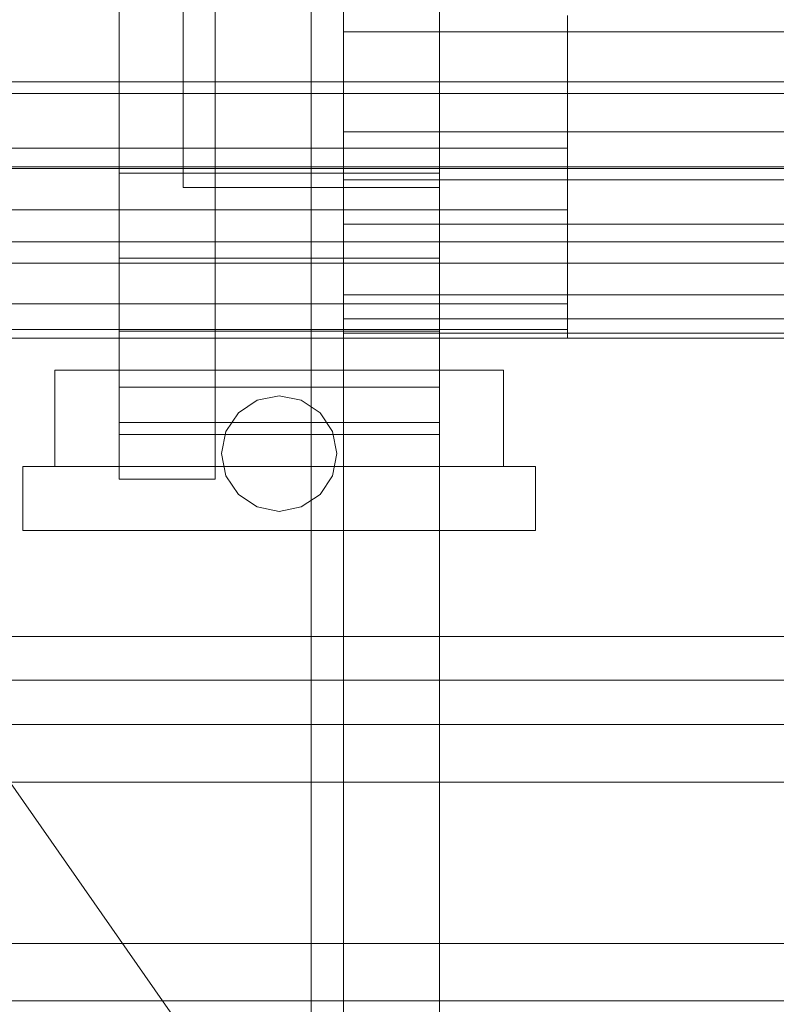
# Model space of a CAD drawing. Header units: millimetres. Extents: x -1970 to 61924, y -58230 to 6847.
# Tile 258 of 656: x 1274 to 1393, y -33657 to -33504. Entities that reach past the tile are written whole.
import ezdxf

# ---------------------------------------------------------------- set-up
doc = ezdxf.new("R2010")
doc.units = ezdxf.units.MM
for name, color, linetype, lineweight in [('COTAS_O', 1, 'Continuous', 0), ('frontal_C03', 7, 'Continuous', 0), ('frontal_secador', 7, 'Continuous', 0), ('frontal_tolva', 7, 'Continuous', 0)]:
    doc.layers.add(name, color=color, linetype=linetype, lineweight=lineweight)
doc.dimstyles.new('R19_100', dxfattribs={"dimtxt": 250, "dimasz": 150, "dimexe": 150, "dimexo": 80, "dimgap": 100, "dimtad": 1, "dimtih": 1, "dimtoh": 1, "dimdsep": 46, "dimcen": 0.09, "dimadec": 0, "dimazin": 0, "dimtfac": 1, "dimtdec": 4, "dimtofl": 0, "dimtmove": 0, "dimatfit": 3, "dimfxl": 1, "dimtolj": 1, "dimtzin": 0, "dimarcsym": 0})

# ---------------------------------------------------------------- blocks, each defined once
blk = doc.blocks.new('DIM_R26_46')
at = {"layer": 'COTAS_O'}
for p, q in [((-1725, -33700), (-1575, -33655)), ((1725, -33700), (1575, -33655)), ((-1725, -34400), (-1725, -33700)), ((-1725, -33700), (1725, -33700)), ((-1725, -33700), (-1575, -33745)), ((1725, -33700), (1575, -33745)), ((1725, -34400), (1725, -33700))]:
    blk.add_line(p, q, dxfattribs=at)
blk.add_text('3450 O', height=250, dxfattribs=at).set_placement((0, -33600))

msp = doc.modelspace()

# ---------------------------------------------------------------- linework, layer by layer
at = {"layer": 'frontal_C03'}
for p, q in [((-1500, -33515.356), (1500, -33515.356)), ((1500, -33526.765), (-1500, -33526.765)), ((1500, -33527.05), (-1500, -33527.05)), ((-1500, -33538.458), (1500, -33538.458)), ((-1500, -33613.77), (1500, -33613.77)), ((1500, -33622.753), (-1500, -33622.753)), ((1500, -33647.876), (-1500, -33647.876)), ((-1500, -33656.859), (1500, -33656.859))]:
    msp.add_line(p, q, dxfattribs=at)
at = {"layer": 'frontal_secador'}
for p, q in [((1340, -36000), (1340, -33000)), ((1320, -35980), (1320, -33075)), ((1325, -36000), (1325, -33075)), ((1325, -34600), (1325, -33075)), ((1325, -35980), (1325, -33075)), ((1290, -33575.5), (1290, -33489.5)), ((1300, -33530), (1300, -33490)), ((1305, -33575.5), (1305, -33489.5)), ((1340, -33530), (1340, -33490)), ((1325, -33505.696), (1325, -33498.193)), ((1290, -33513.5), (1290, -33499.265)), ((1340, -33513.5), (1340, -33499.265)), ((1360, -33513.5), (1360, -33503.147)), ((1325, -33513.5), (1325, -33505.696)), ((1430, -33505.696), (1325, -33505.696)), ((-1360, -33513.5), (1360, -33513.5)), ((1290, -33513.5), (1290, -33527.735)), ((1290, -33513.5), (1340, -33513.5)), ((1325, -33513.5), (1325, -33521.304)), ((1325, -33513.5), (1430, -33513.5)), ((1340, -33527.735), (1340, -33513.5)), ((1360, -33523.853), (1360, -33513.5)), ((1325, -33521.304), (1325, -33528.807)), ((1430, -33521.304), (1325, -33521.304)), ((1360, -33523.853), (-1360, -33523.853)), ((1360, -33523.853), (1360, -33533.5)), ((1290, -33527.735), (1290, -33541)), ((1340, -33527.735), (1290, -33527.735)), ((1340, -33527.735), (1340, -33541)), ((1325, -33528.807), (1325, -33535.723)), ((1430, -33528.807), (1325, -33528.807)), ((1300, -33530), (1340, -33530)), ((1360, -33533.5), (-1360, -33533.5)), ((1360, -33533.5), (1360, -33541.784)), ((1325, -33535.723), (1325, -33541.784)), ((1430, -33535.723), (1325, -33535.723)), ((1360, -33541.784), (-1360, -33541.784)), ((1290, -33541), (1290, -33552.391)), ((1340, -33541), (1290, -33541)), ((1325, -33541.784), (1325, -33546.759)), ((1430, -33541.784), (1325, -33541.784)), ((1340, -33541), (1340, -33552.391)), ((1360, -33541.784), (1360, -33548.141)), ((1325, -33546.759), (1325, -33550.455)), ((1430, -33546.759), (1325, -33546.759)), ((1360, -33548.141), (-1360, -33548.141)), ((1360, -33548.141), (1360, -33552.137)), ((1325, -33550.455), (1325, -33552.731)), ((1430, -33550.455), (1325, -33550.455)), ((1360, -33552.137), (-1360, -33552.137)), ((1290, -33552.391), (1290, -33561.131)), ((1340, -33552.391), (1290, -33552.391)), ((1325, -33552.731), (1325, -33553.5)), ((1430, -33552.731), (1325, -33552.731)), ((1340, -33552.391), (1340, -33561.131)), ((1360, -33552.137), (1360, -33553.5)), ((1360, -33553.5), (-1360, -33553.5)), ((1430, -33553.5), (1325, -33553.5)), ((1280, -33558.5), (1350, -33558.5)), ((1280, -33573.5), (1280, -33558.5)), ((1350, -33573.5), (1350, -33558.5)), ((1290, -33561.131), (1290, -33566.626)), ((1340, -33561.131), (1290, -33561.131)), ((1340, -33561.131), (1340, -33566.626)), ((1308.636, -33565.136), (1311.556, -33563.185)), ((1311.556, -33563.185), (1315, -33562.5)), ((1315, -33562.5), (1318.444, -33563.185)), ((1318.444, -33563.185), (1321.364, -33565.136)), ((1306.685, -33568.056), (1308.636, -33565.136)), ((1321.364, -33565.136), (1323.315, -33568.056)), ((1290, -33566.626), (1290, -33568.5)), ((1340, -33566.626), (1290, -33566.626)), ((1340, -33566.626), (1340, -33568.5)), ((1306, -33571.5), (1306.685, -33568.056)), ((1323.315, -33568.056), (1324, -33571.5)), ((1340, -33568.5), (1290, -33568.5)), ((1306.685, -33574.944), (1306, -33571.5)), ((1324, -33571.5), (1323.315, -33574.944)), ((1275, -33573.5), (1355, -33573.5)), ((1275, -33583.5), (1275, -33573.5)), ((1280, -33573.5), (1350, -33573.5)), ((1355, -33583.5), (1355, -33573.5)), ((1290, -33575.5), (1305, -33575.5)), ((1308.636, -33577.864), (1306.685, -33574.944)), ((1323.315, -33574.944), (1321.364, -33577.864)), ((1311.556, -33579.815), (1308.636, -33577.864)), ((1321.364, -33577.864), (1318.444, -33579.815)), ((1315, -33580.5), (1311.556, -33579.815)), ((1318.444, -33579.815), (1315, -33580.5)), ((1275, -33583.5), (1355, -33583.5))]:
    msp.add_line(p, q, dxfattribs=at)
at = {"layer": 'frontal_tolva'}
for p, q in [((1769.584, -34332.806), (722.584, -32835.806)), ((1725, -33600), (-1725, -33600)), ((1725, -33606.849), (-1725, -33606.849))]:
    msp.add_line(p, q, dxfattribs=at)

# ---------------------------------------------------------------- dimensions: what is measured, and where the dimension line sits
at = {"layer": 'COTAS_O'}
dim = msp.add_aligned_dim(p1=(-1725, -34400), p2=(1725, -34400), distance=700, text='<> O', dimstyle='R19_100', dxfattribs=at)
dim.commit()
dim.dimension.update_dxf_attribs({"geometry": 'DIM_R26_46', "text_midpoint": (0, -33700)})

doc.saveas('drawing.dxf')
